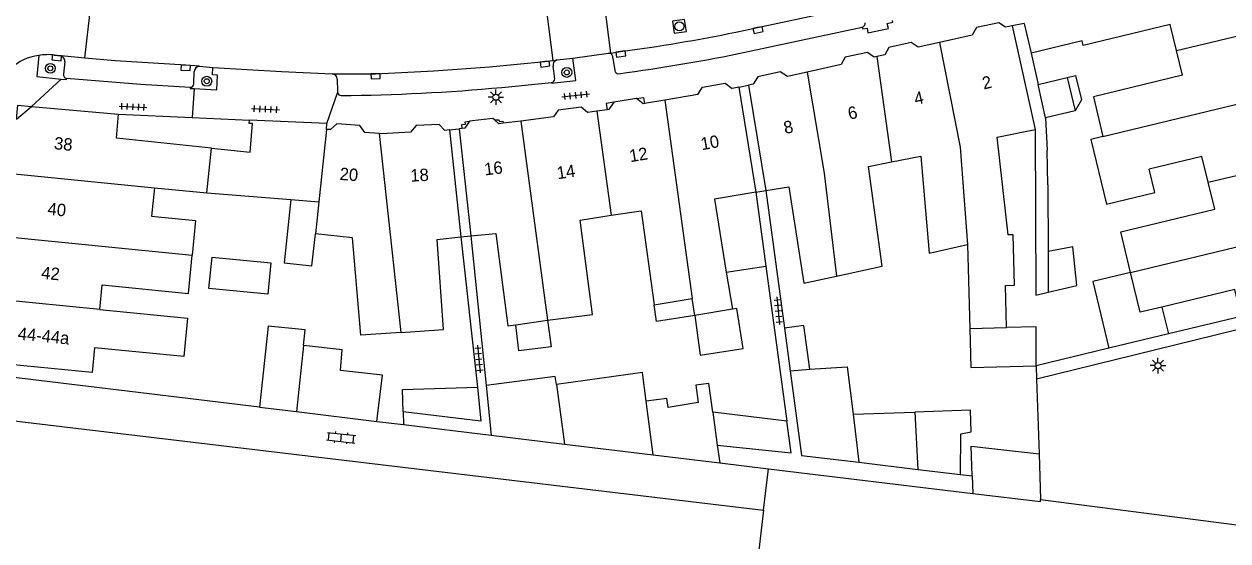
# Model space of a CAD drawing. Extents: x 132998 to 136004, y 396998 to 398512.
# Drawn here: x 133737.1 to 133834.3, y 397303.2 to 397345 of the extents above; entities that cross this region are included whole.
import ezdxf

# ---------------------------------------------------------------- set-up
doc = ezdxf.new("R2010")
doc.units = 0
for name, color, linetype in [('gg-afsc-erfafscheiding', 7, 'Continuous'), ('gg-afsc-muur', 7, 'Continuous'), ('gg-anno-huisnummerreeks BGT', 7, 'Continuous'), ('gg-bbg-bijgebouw', 7, 'Continuous'), ('gg-bbg-gedigitaliseerde bebouwing', 7, 'Continuous'), ('gg-bbg-gedigitaliseerde bebouwing onder overbouw', 7, 'Continuous'), ('gg-bbg-gedigitaliseerde bijgebouw', 7, 'Continuous'), ('gg-bbg-gedigitaliseerde overbouw', 7, 'Continuous'), ('gg-bbg-hoofdgebouw', 7, 'Continuous'), ('gg-bbg-luifel en loopbrug', 7, 'Continuous'), ('gg-bbg-onder overbouw', 7, 'Continuous'), ('gg-bbg-pand overbouw', 7, 'Continuous'), ('gg-bbg-tussenscheiding', 7, 'Continuous'), ('gg-knt-verharding', 7, 'Continuous'), ('gg-knt-verharding nz', 7, 'Continuous'), ('gt-grn-weggrens', 7, 'Continuous'), ('gt-symb-boom', 7, 'Continuous'), ('gt-symb-klinker verharding', 7, 'Continuous'), ('gt-symb-kolk', 7, 'Continuous'), ('gt-symb-lichtmast', 7, 'Continuous'), ('gt-symb-rioolschacht', 7, 'Continuous'), ('gt-symb-tegel verharding', 7, 'Continuous')]:
    doc.layers.add(name, color=color, linetype=linetype)

# ---------------------------------------------------------------- blocks, each defined once
blk = doc.blocks.new('gt0-TEG1')
at = {"layer": 'gt-symb-tegel verharding'}
for p, q in [((-1.125, 0), (1.125, 0)), ((-0.9, -0.25), (-0.9, 0.25)), ((-0.45, -0.25), (-0.45, 0.25)), ((0, -0.25), (0, 0.25)), ((0.45, -0.25), (0.45, 0.25)), ((0.9, -0.25), (0.9, 0.25))]:
    blk.add_line(p, q, dxfattribs=at)
blk = doc.blocks.new('gt0-KOLK')
at = {"layer": 'gt-symb-kolk'}
blk.add_lwpolyline([(0, 0), (0.375, 0), (0.375, 0.4), (-0.375, 0.4), (-0.375, 0), (0, 0)], dxfattribs=at)
blk = doc.blocks.new('gt0-BOOM')
at = {"layer": 'gt-symb-boom'}
for radius in [0.4, 0.2]:
    blk.add_circle((0, 0), radius, dxfattribs=at)
blk = doc.blocks.new('gt0-RS')
at = {"layer": 'gt-symb-rioolschacht'}
blk.add_lwpolyline([(-0.5, -0.5), (0.5, -0.5), (0.5, 0.5), (-0.5, 0.5)], close=True, dxfattribs=at)
blk.add_circle((0, 0), 0.375, dxfattribs=at)
blk = doc.blocks.new('gt0-LMAST')
at = {"layer": 'gt-symb-lichtmast'}
for p, q in [((-0.182, 0.173), (-0.447, 0.438)), ((-0.005, 0.246), (-0.005, 0.621)), ((0.172, 0.173), (0.437, 0.438)), ((-0.255, -0.004), (-0.63, -0.004)), ((-0.182, -0.181), (-0.447, -0.446)), ((-0.005, -0.254), (-0.005, -0.629)), ((0.437, -0.446), (0.172, -0.181)), ((0.245, -0.004), (0.62, -0.004))]:
    blk.add_line(p, q, dxfattribs=at)
blk.add_circle((-0.005, -0.004), 0.25, dxfattribs=at)
blk = doc.blocks.new('gt0-KL1')
at = {"layer": 'gt-symb-klinker verharding'}
for p, q in [((-1.15, 0.3), (1.15, 0.3)), ((-1, -0.3), (-1, 0.3)), ((-0.5, 0.3), (-0.5, 0.45)), ((0, -0.3), (0, 0.3)), ((0.5, 0.3), (0.5, 0.45)), ((1, -0.3), (1, 0.3)), ((-1.15, -0.3), (1.15, -0.3)), ((-0.5, -0.45), (-0.5, -0.3)), ((0.5, -0.45), (0.5, -0.3))]:
    blk.add_line(p, q, dxfattribs=at)

msp = doc.modelspace()

# ---------------------------------------------------------------- linework, layer by layer
at = {"layer": 'gg-afsc-erfafscheiding'}
for p, q in [((133819.565, 397337.402), (133819.704, 397334.809)), ((133819.749, 397331.991), (133819.704, 397334.809)), ((133796.984, 397331.54), (133798.486, 397320.431)), ((133819.749, 397331.991), (133819.775, 397326.627)), ((133772.378, 397327.808), (133773.706, 397315.661)), ((133773.165, 397327.894), (133774.416, 397315.794)), ((133797.001, 397325.444), (133798.692, 397312.928)), ((133839.967, 397321.509), (133818.854, 397316.32)), ((133835.381, 397321.376), (133829.499, 397319.96)), ((133824.693, 397318.803), (133818.819, 397317.389)), ((133818.819, 397317.389), (133818.854, 397316.32)), ((133818.854, 397316.32), (133819.048, 397310.277)), ((133767.715, 397313.677), (133767.747, 397312.641)), ((133765.587, 397312.902), (133767.747, 397312.641)), ((133767.747, 397312.641), (133774.83, 397311.784)), ((133793.269, 397309.554), (133797.198, 397309.078)), ((133796.801, 397305.743), (133797.198, 397309.078)), ((133797.198, 397309.078), (133813.699, 397307.084)), ((133812.714, 397308.605), (133813.654, 397308.491)), ((133819.167, 397306.585), (133839.177, 397304.002))]:
    msp.add_line(p, q, dxfattribs=at)
for points in [[(133818.728, 397336.48), (133818.792, 397323.081), (133819.791, 397323.322)], [(133756.127, 397314.046), (133735.851, 397316.498), (133735.971, 397317.49)]]:
    msp.add_lwpolyline(points, dxfattribs=at)
at = {"layer": 'gg-afsc-muur'}
for p, q in [((133818.409, 397342.62), (133818.988, 397340.091)), ((133744.73, 397337.71), (133750.68, 397337.44)), ((133750.68, 397337.44), (133755.31, 397337.23))]:
    msp.add_line(p, q, dxfattribs=at)
at = {"layer": 'gg-bbg-bijgebouw'}
for p, q in [((133761.56, 397336.96), (133755.31, 397337.23)), ((133761.52, 397336.48), (133761.56, 397336.96))]:
    msp.add_line(p, q, dxfattribs=at)
msp.add_lwpolyline([(133752.236, 397334.967), (133755.36, 397334.64), (133755.56, 397336.94), (133755.29, 397336.96), (133755.31, 397337.23)], dxfattribs=at)
at = {"layer": 'gg-bbg-gedigitaliseerde bebouwing'}
for p, q in [((133816.891, 397344.843), (133818.728, 397336.48)), ((133822.53, 397343.615), (133818.409, 397342.62)), ((133830.629, 397340.844), (133830.146, 397342.843)), ((133818.988, 397340.091), (133821.327, 397340.656)), ((133821.327, 397340.656), (133821.972, 397337.983)), ((133819.565, 397337.402), (133818.988, 397340.091)), ((133821.972, 397337.983), (133819.565, 397337.402)), ((133747.631, 397331.769), (133751.874, 397331.345)), ((133781.989, 397329.156), (133784.5, 397329.54)), ((133813.278, 397327.194), (133813.456, 397320.399)), ((133793.802, 397324.936), (133794.29, 397321.948)), ((133787.985, 397322.297), (133791.039, 397322.828)), ((133791.263, 397321.454), (133791.039, 397322.828)), ((133794.29, 397321.948), (133791.263, 397321.454)), ((133776.813, 397320.705), (133779.377, 397321.075)), ((133813.456, 397320.399), (133816.419, 397320.477)), ((133796.801, 397305.743), (133796.414, 397302.491))]:
    msp.add_line(p, q, dxfattribs=at)
for points in [[(133830.146, 397342.843), (133829.638, 397344.947), (133822.62, 397343.252), (133822.53, 397343.615)], [(133830.629, 397340.844), (133823.436, 397339.108), (133824.211, 397335.897)], [(133816.546, 397327.954), (133815.682, 397335.854), (133818.728, 397336.48)], [(133824.211, 397335.897), (133823.239, 397335.662), (133824.503, 397330.429), (133828.391, 397331.368), (133827.936, 397333.253)], [(133802.696, 397324.62), (133806.393, 397325.428), (133805.275, 397333.482), (133807.138, 397333.85)], [(133807.138, 397333.85), (133809.51, 397334.319), (133810.169, 397326.471), (133813.278, 397327.194)], [(133832.703, 397332.203), (133832.2, 397334.284), (133827.936, 397333.253)], [(133747.631, 397331.769), (133747.402, 397329.477), (133750.957, 397329.124), (133750.68, 397326.331)], [(133796.984, 397331.54), (133798.847, 397331.846), (133800.068, 397324.046), (133802.696, 397324.62)], [(133826.436, 397324.927), (133825.646, 397328.194), (133833.229, 397330.027), (133832.703, 397332.203)], [(133796.195, 397331.41), (133792.836, 397330.851), (133793.802, 397324.936)], [(133784.5, 397329.54), (133786.915, 397329.893), (133787.985, 397322.297)], [(133779.377, 397321.075), (133782.996, 397321.542), (133781.989, 397329.156)], [(133767.535, 397320.082), (133764.298, 397319.852), (133763.624, 397327.714), (133760.626, 397328.037)], [(133767.535, 397320.082), (133770.969, 397320.326), (133770.452, 397327.597), (133772.378, 397327.808)], [(133773.165, 397327.894), (133775.202, 397328.072), (133776.163, 397320.611), (133776.813, 397320.705)], [(133816.419, 397320.477), (133816.33, 397323.866), (133817.056, 397323.886), (133816.949, 397327.965), (133816.546, 397327.954)], [(133743.222, 397321.938), (133743.418, 397323.916), (133750.372, 397323.227), (133750.68, 397326.331)], [(133828.974, 397322.132), (133827.214, 397321.707), (133826.436, 397324.927)], [(133835.381, 397321.376), (133834.855, 397323.554), (133828.974, 397322.132)], [(133743.222, 397321.938), (133750.31, 397321.237), (133750.003, 397318.126), (133742.804, 397318.835), (133742.607, 397316.837), (133735.971, 397317.49)]]:
    msp.add_lwpolyline(points, dxfattribs=at)
at = {"layer": 'gg-bbg-gedigitaliseerde bebouwing onder overbouw'}
for p, q in [((133794.801, 397339.881), (133796.195, 397331.41)), ((133795.585, 397340.045), (133796.984, 397331.54)), ((133771.445, 397336.439), (133772.378, 397327.808)), ((133772.231, 397336.524), (133773.165, 397327.894))]:
    msp.add_line(p, q, dxfattribs=at)
at = {"layer": 'gg-bbg-gedigitaliseerde bijgebouw'}
for p, q in [((133751.874, 397331.345), (133758.631, 397330.814)), ((133819.775, 397326.627), (133819.791, 397323.322)), ((133798.951, 397316.992), (133800.547, 397317.103)), ((133774.416, 397315.794), (133774.83, 397311.784)), ((133756.127, 397314.046), (133759.105, 397313.686)), ((133787.887, 397310.205), (133787.329, 397314.537)), ((133759.105, 397313.686), (133765.587, 397312.902)), ((133798.692, 397312.928), (133792.706, 397313.651)), ((133792.706, 397313.651), (133793.073, 397310.979)), ((133804.031, 397313.478), (133809.015, 397313.648)), ((133774.83, 397311.784), (133780.729, 397311.071)), ((133780.729, 397311.071), (133787.887, 397310.205)), ((133819.048, 397310.277), (133819.167, 397306.585)), ((133804.496, 397309.598), (133809.265, 397309.021)), ((133809.265, 397309.021), (133812.714, 397308.605)), ((133813.654, 397308.491), (133813.699, 397307.084))]:
    msp.add_line(p, q, dxfattribs=at)
for points in [[(133758.631, 397330.814), (133758.096, 397325.701), (133760.349, 397325.465), (133760.626, 397328.037)], [(133819.791, 397323.322), (133822.106, 397323.881), (133821.783, 397326.983), (133819.775, 397326.627)], [(133752.02, 397323.635), (133752.279, 397326.172), (133757.017, 397325.7), (133756.785, 397323.161), (133752.02, 397323.635)], [(133759.671, 397319.023), (133759.806, 397320.297), (133756.815, 397320.593), (133756.127, 397314.046)], [(133765.587, 397312.902), (133766.038, 397316.638), (133762.665, 397316.998), (133762.793, 397318.679), (133759.671, 397319.023)], [(133798.951, 397316.992), (133799.874, 397310.157), (133804.496, 397309.598)], [(133800.547, 397317.103), (133803.571, 397317.314), (133804.031, 397313.478)], [(133780.079, 397315.884), (133779.994, 397316.514), (133774.416, 397315.794)], [(133787.329, 397314.537), (133787.031, 397316.85), (133780.079, 397315.884)], [(133767.715, 397313.677), (133767.661, 397315.479), (133773.706, 397315.661)], [(133773.706, 397315.661), (133773.975, 397312.92), (133767.715, 397313.677)], [(133812.714, 397308.605), (133812.743, 397311.907), (133813.559, 397312.054), (133813.527, 397313.803), (133809.015, 397313.648)], [(133793.073, 397310.979), (133799.039, 397310.362), (133798.692, 397312.928)], [(133813.654, 397308.491), (133813.576, 397310.905), (133819.048, 397310.277)], [(133813.699, 397307.084), (133819.172, 397306.421), (133819.167, 397306.585)]]:
    msp.add_lwpolyline(points, dxfattribs=at)
at = {"layer": 'gg-bbg-gedigitaliseerde overbouw'}
for p, q in [((133796.195, 397331.41), (133796.984, 397331.54)), ((133772.378, 397327.808), (133773.165, 397327.894))]:
    msp.add_line(p, q, dxfattribs=at)
at = {"layer": 'gg-bbg-hoofdgebouw'}
for p, q in [((133817.857, 397345.028), (133818.409, 397342.62)), ((133811.014, 397343.49), (133809.289, 397343.104)), ((133813.64, 397344.078), (133811.014, 397343.49)), ((133805.945, 397342.356), (133805.745, 397342.311)), ((133806.593, 397342.501), (133805.945, 397342.356)), ((133803.062, 397341.711), (133800.327, 397341.1)), ((133800.327, 397341.1), (133798.728, 397340.742)), ((133791.506, 397339.298), (133788.837, 397338.843)), ((133794.801, 397339.881), (133794.263, 397339.769)), ((133737.71, 397338.33), (133744.73, 397337.71)), ((133784.712, 397338.663), (133784.32, 397338.073)), ((133786.543, 397338.97), (133784.712, 397338.663)), ((133787.092, 397338.546), (133786.543, 397338.97)), ((133787.198, 397338.564), (133787.092, 397338.546)), ((133788.837, 397338.843), (133787.198, 397338.564)), ((133779.849, 397337.487), (133777.206, 397337.15)), ((133783.347, 397337.94), (133782.591, 397337.837)), ((133784.18, 397338.054), (133783.347, 397337.94)), ((133784.32, 397338.073), (133784.18, 397338.054)), ((133761.849, 397336.454), (133761.52, 397336.48)), ((133771.445, 397336.439), (133771.076, 397336.399)), ((133772.478, 397336.551), (133772.231, 397336.524)), ((133772.698, 397336.575), (133772.478, 397336.551)), ((133773.077, 397337.135), (133772.698, 397336.575)), ((133775.44, 397336.925), (133775.081, 397337.25)), ((133775.789, 397336.969), (133775.44, 397336.925)), ((133777.206, 397337.15), (133775.789, 397336.969)), ((133765.767, 397336.144), (133764.61, 397336.236)), ((133734.01, 397313.209), (133796.801, 397305.743))]:
    msp.add_line(p, q, dxfattribs=at)
for points in [[(133816.891, 397344.843), (133816.342, 397344.725), (133815.801, 397345.083), (133813.997, 397344.7), (133813.64, 397344.078)], [(133809.289, 397343.104), (133808.733, 397343.498), (133806.915, 397343.086), (133806.593, 397342.501)], [(133805.745, 397342.311), (133805.207, 397342.69), (133803.398, 397342.303), (133803.062, 397341.711)], [(133798.728, 397340.742), (133798.145, 397341.137), (133796.338, 397340.732), (133795.968, 397340.125), (133795.585, 397340.045)], [(133791.506, 397339.298), (133791.884, 397339.897), (133793.72, 397340.208), (133794.263, 397339.769)], [(133752.236, 397334.967), (133744.56, 397335.77), (133744.73, 397337.71)], [(133775.081, 397337.25), (133774.955, 397337.364), (133773.077, 397337.135)], [(133782.591, 397337.837), (133782.073, 397338.271), (133780.237, 397338.033), (133779.849, 397337.487)], [(133764.61, 397336.236), (133764.203, 397336.785), (133762.354, 397336.929), (133761.849, 397336.454)], [(133771.076, 397336.399), (133770.616, 397336.876), (133768.756, 397336.778), (133768.314, 397336.254)], [(133768.314, 397336.254), (133765.95, 397336.13), (133765.767, 397336.144)]]:
    msp.add_lwpolyline(points, dxfattribs=at)
at = {"layer": 'gg-bbg-luifel en loopbrug'}
for p, q in [((133796.195, 397331.41), (133797.001, 397325.444)), ((133793.802, 397324.936), (133797.001, 397325.444)), ((133828.974, 397322.132), (133829.499, 397319.96)), ((133798.486, 397320.431), (133798.951, 397316.992)), ((133829.499, 397319.96), (133824.693, 397318.803)), ((133787.887, 397310.205), (133793.269, 397309.554)), ((133793.073, 397310.979), (133793.269, 397309.554))]:
    msp.add_line(p, q, dxfattribs=at)
for points in [[(133821.327, 397340.656), (133821.994, 397340.817), (133822.464, 397338.873), (133821.972, 397337.983)], [(133826.436, 397324.927), (133823.39, 397324.192), (133824.693, 397318.803)], [(133791.263, 397321.454), (133788.173, 397320.962), (133787.985, 397322.297)], [(133791.263, 397321.454), (133791.695, 397318.248), (133795.155, 397318.771), (133794.661, 397322.008), (133794.29, 397321.948)], [(133779.377, 397321.075), (133779.669, 397318.912), (133777.061, 397318.605), (133776.813, 397320.705)], [(133800.547, 397317.103), (133800.067, 397320.651), (133798.486, 397320.431)], [(133813.456, 397320.399), (133813.538, 397317.25), (133818.819, 397317.389)], [(133818.819, 397317.389), (133818.804, 397320.54), (133816.419, 397320.477)], [(133792.706, 397313.651), (133792.389, 397315.956), (133791.33, 397315.81), (133791.52, 397314.429), (133789.103, 397314.031), (133789.01, 397314.754), (133787.329, 397314.537)]]:
    msp.add_lwpolyline(points, dxfattribs=at)
at = {"layer": 'gg-bbg-onder overbouw'}
msp.add_line((133736.49, 397337.3), (133737.71, 397338.33), dxfattribs=at)
at = {"layer": 'gg-bbg-pand overbouw'}
for p, q in [((133794.801, 397339.881), (133795.585, 397340.045)), ((133771.445, 397336.439), (133772.231, 397336.524))]:
    msp.add_line(p, q, dxfattribs=at)
msp.add_lwpolyline([(133736.49, 397337.3), (133736.601, 397338.428), (133737.71, 397338.33)], dxfattribs=at)
at = {"layer": 'gg-bbg-tussenscheiding'}
for p, q in [((133830.146, 397342.843), (133838.642, 397344.894)), ((133805.945, 397342.356), (133807.138, 397333.85)), ((133824.211, 397335.897), (133839.9, 397339.685)), ((133788.837, 397338.843), (133791.039, 397322.828)), ((133783.347, 397337.94), (133784.5, 397329.54)), ((133761.52, 397336.48), (133760.901, 397330.636)), ((133777.206, 397337.15), (133779.377, 397321.075)), ((133765.767, 397336.144), (133767.535, 397320.082)), ((133751.874, 397331.345), (133752.236, 397334.967)), ((133832.703, 397332.203), (133841.21, 397334.257)), ((133736.059, 397332.925), (133747.631, 397331.769)), ((133758.631, 397330.814), (133760.901, 397330.636)), ((133760.901, 397330.636), (133760.626, 397328.037)), ((133826.436, 397324.927), (133842.526, 397328.812)), ((133735.557, 397327.837), (133750.68, 397326.331)), ((133743.222, 397321.938), (133735.055, 397322.746)), ((133759.671, 397319.023), (133759.105, 397313.686)), ((133780.079, 397315.884), (133780.729, 397311.071)), ((133804.031, 397313.478), (133804.496, 397309.598)), ((133809.015, 397313.648), (133809.265, 397309.021))]:
    msp.add_line(p, q, dxfattribs=at)
for points in [[(133811.014, 397343.49), (133812.668, 397335.041), (133813.278, 397327.194)], [(133800.327, 397341.1), (133801.699, 397332.944), (133802.696, 397324.62)]]:
    msp.add_lwpolyline(points, dxfattribs=at)
at = {"layer": 'gg-knt-verharding'}
for p, q in [((133784.485, 397342.644), (133783.98, 397346.641)), ((133779.827, 397342.042), (133779.301, 397346.05)), ((133795.44, 397342.728), (133804.774, 397344.728)), ((133739.545, 397342.482), (133740.098, 397342.403)), ((133780.157, 397342.087), (133781.414, 397342.224)), ((133781.414, 397342.224), (133784.281, 397342.63)), ((133784.281, 397342.63), (133784.485, 397342.644)), ((133784.642, 397342.234), (133784.792, 397341.227)), ((133740.402, 397341.958), (133740.294, 397340.941)), ((133751.272, 397341.59), (133752.351, 397341.482)), ((133779.952, 397340.569), (133779.815, 397341.579)), ((133750.814, 397340.153), (133750.844, 397341.149)), ((133762.397, 397340.522), (133762.411, 397339.5)), ((133775.675, 397339.871), (133779.68, 397340.274))]:
    msp.add_line(p, q, dxfattribs=at)
for points in [[(133804.774, 397344.728), (133804.82, 397344.584), (133805.164, 397344.656), (133805.236, 397344.278), (133806.895, 397344.633), (133806.793, 397345.015), (133807.248, 397345.126), (133807.221, 397345.261)], [(133738.295, 397342.438), (133738.124, 397340.737), (133740.099, 397340.544)], [(133779.68, 397340.274), (133779.677, 397340.2), (133781.657, 397340.419), (133781.414, 397342.224)], [(133750.843, 397339.77), (133752.665, 397339.68), (133752.73, 397340.844), (133752.309, 397340.894), (133752.351, 397341.482)], [(133752.351, 397341.482), (133757.891, 397341.142), (133761.989, 397340.954)], [(133740.099, 397340.544), (133740.535, 397340.502), (133740.541, 397340.6)], [(133740.541, 397340.6), (133746.521, 397340.126), (133750.515, 397339.88)], [(133750.515, 397339.88), (133750.517, 397339.786), (133750.843, 397339.77)], [(133784.712, 397338.663), (133784.109, 397338.572), (133784.18, 397338.054)], [(133786.543, 397338.97), (133787.116, 397339.047), (133787.198, 397338.564)], [(133772.478, 397336.551), (133772.441, 397336.877), (133772.74, 397336.911), (133772.72, 397337.08), (133773.077, 397337.135)], [(133775.081, 397337.25), (133775.449, 397337.259), (133775.461, 397337.1), (133775.769, 397337.129), (133775.789, 397336.969)]]:
    msp.add_lwpolyline(points, dxfattribs=at)
for centre, radius, start, end in [((133804.708, 397345.028), 0.307, 282.50373, 9.81615), ((133738.727, 397338.545), 3.917, 96.33618, 170.47201), ((133739.066, 397338.323), 4.187, 83.42543, 100.60653), ((133739.957, 397341.98), 0.446, 357.13998, 71.53759), ((133784.288, 397342.274), 0.356, 353.60676, 91.09885), ((133765.665, 397486.708), 147.027, 277.60006, 281.68417), ((133751.336, 397341.1), 0.494, 97.39422, 174.31991), ((133780.259, 397341.649), 0.45, 103.12965, 188.97124), ((133785.083, 397341.266), 0.294, 187.56918, 275.19915), ((133740.577, 397340.886), 0.288, 168.93709, 262.89756), ((133761.957, 397340.515), 0.44, 0.92453, 85.80232), ((133779.693, 397340.535), 0.261, 267.19217, 7.45362), ((133750.528, 397340.167), 0.287, 267.49456, 357.30032), ((133762.691, 397339.508), 0.281, 181.55526, 195.42263), ((133762.705, 397339.509), 0.294, 194.96377, 267.81906), ((133761.685, 397487.946), 148.735, 270.38873, 275.39727)]:
    msp.add_arc(centre, radius, start, end, dxfattribs=at)
at = {"layer": 'gg-knt-verharding nz'}
for p, q in [((133742.01, 397342.236), (133740.098, 397342.403)), ((133784.485, 397342.644), (133785.26, 397342.761)), ((133779.827, 397342.042), (133780.157, 397342.087))]:
    msp.add_line(p, q, dxfattribs=at)
for points in [[(133794.561, 397344.325), (133796.322, 397344.69), (133805.046, 397346.568)], [(133751.272, 397341.59), (133750.159, 397341.649), (133744.465, 397342.021), (133742.01, 397342.236)], [(133761.989, 397340.954), (133765.476, 397340.973), (133770.198, 397341.206), (133774.692, 397341.521), (133779.139, 397341.947), (133779.827, 397342.042)]]:
    msp.add_lwpolyline(points, dxfattribs=at)
msp.add_arc((133766.815, 397480.892), 139.357, 277.60597, 281.48446, dxfattribs=at)
at = {"layer": 'gt-grn-weggrens'}
for p, q in [((133742.01, 397342.236), (133742.472, 397346.217)), ((133817.857, 397345.028), (133816.891, 397344.843)), ((133737.71, 397338.33), (133740.099, 397340.544)), ((133750.843, 397339.77), (133750.68, 397337.44)), ((133761.56, 397336.96), (133762.421, 397339.433))]:
    msp.add_line(p, q, dxfattribs=at)

# ---------------------------------------------------------------- block references
at = {"layer": 'gt-symb-boom'}
for p in [(133739.226, 397341.408), (133780.921, 397341.075), (133751.856, 397340.364)]:
    msp.add_blockref('gt0-BOOM', p, dxfattribs=at)
at = {"layer": 'gt-symb-klinker verharding', "rotation": -6.200970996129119}
msp.add_blockref('gt0-KL1', (133762.712, 397311.576), dxfattribs=at)
at = {"layer": 'gt-symb-kolk'}
for p, rotation in [((133796.322, 397344.69), -167.85282588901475), ((133739.767, 397342.451), 173.10018207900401), ((133785.26, 397342.761), -172.31043258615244), ((133750.159, 397341.649), 176.97236738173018), ((133779.139, 397341.947), -172.67679495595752), ((133765.476, 397340.973), -177.52972737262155)]:
    msp.add_blockref('gt0-KOLK', p, dxfattribs=dict(at, rotation=rotation))
at = {"layer": 'gt-symb-lichtmast'}
for p in [(133775.204, 397339.079), (133828.655, 397317.406)]:
    msp.add_blockref('gt0-LMAST', p, dxfattribs=at)
at = {"layer": 'gt-symb-rioolschacht', "rotation": 7.870920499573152}
msp.add_blockref('gt0-RS', (133790.011, 397344.797), dxfattribs=at)
at = {"layer": 'gt-symb-tegel verharding'}
for p, rotation in [((133781.649, 397339.222), 5.853091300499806), ((133745.9, 397338.301), -2.579147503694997), ((133756.599, 397338.105), -2.4646633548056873), ((133797.997, 397321.829), -84.37493990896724), ((133773.824, 397317.93), -84.37493991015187)]:
    msp.add_blockref('gt0-TEG1', p, dxfattribs=dict(at, rotation=rotation))

# ---------------------------------------------------------------- texts
at = {"layer": 'gg-anno-huisnummerreeks BGT'}
for s, rotation, p in [('2', 13, (133814.583, 397339.694)), ('4', 12.6, (133809.083, 397338.446)), ('6', 12.6, (133803.739, 397337.251)), ('8', 12.5, (133798.555, 397336.096)), ('38', 354.4, (133739.491, 397334.88)), ('10', 9.9, (133791.826, 397334.794)), ('12', 9.3, (133786.055, 397333.826)), ('16', 6.9, (133774.318, 397332.754)), ('14', 8.3, (133780.189, 397332.448)), ('20', 355.5, (133762.555, 397332.401)), ('18', 3, (133768.318, 397332.249)), ('40', 354.4, (133738.968, 397329.584)), ('42', 354.4, (133738.46, 397324.426)), ('44-44a', 354.4, (133736.569, 397319.509))]:
    msp.add_text(s, height=1, rotation=rotation, dxfattribs=at).set_placement(p)

doc.saveas('drawing.dxf')
